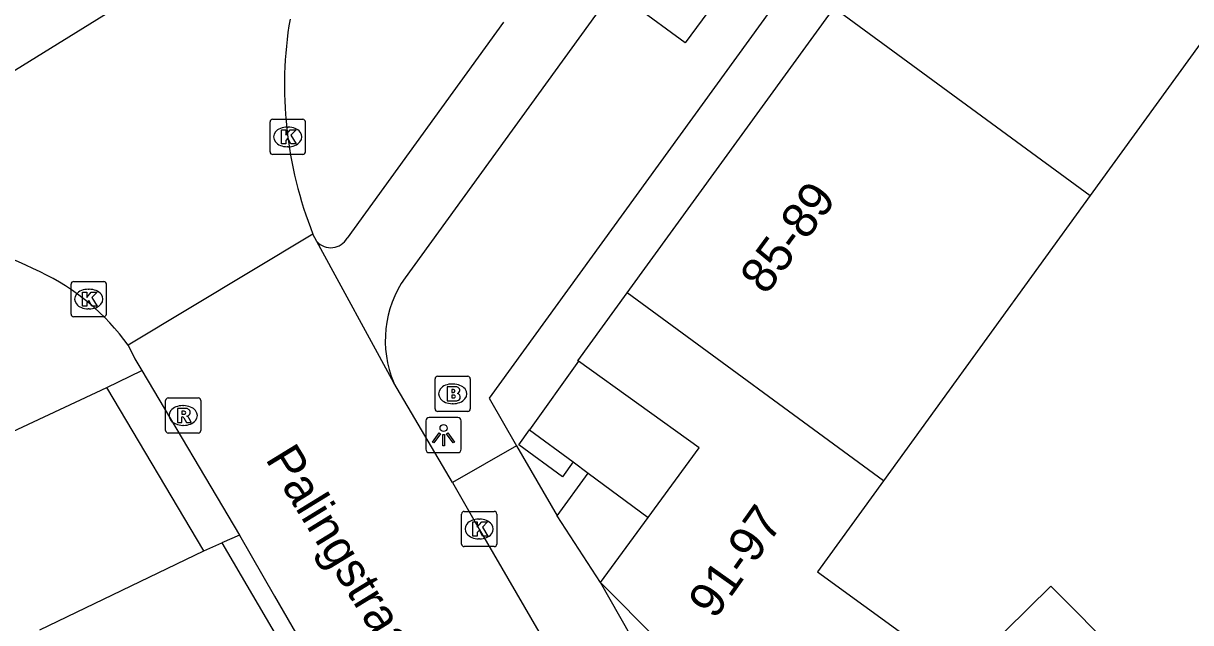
# Model space of a CAD drawing. Extents: x 160107 to 160928, y 382056 to 382918.
# Drawn here: x 160594.81 to 160627.96, y 382707.62 to 382724.64 of the extents above; entities that cross this region are included whole.
import ezdxf

# ---------------------------------------------------------------- set-up
doc = ezdxf.new("R2010")
doc.units = 0
for name, color, linetype in [('IMGEO_Brandkraan', 7, 'Continuous'), ('IMGEO_Fietspad_gesloten', 7, 'Continuous'), ('IMGEO_Kolk', 7, 'Continuous'), ('IMGEO_Lichtpunt', 7, 'Continuous'), ('IMGEO_Openbare_ruimte_label', 7, 'Continuous'), ('IMGEO_Pand', 7, 'Continuous'), ('IMGEO_Pand_nummerreeks', 7, 'Continuous'), ('IMGEO_Pand_overbouw', 7, 'Continuous'), ('IMGEO_Rijbaan_lokaal_gesloten', 7, 'Continuous'), ('IMGEO_Rijbaan_lokaal_open', 7, 'Continuous'), ('IMGEO_Rioolput', 7, 'Continuous'), ('IMGEO_Terreindeel_open', 7, 'Continuous'), ('IMGEO_Voetpad_open', 7, 'Continuous')]:
    doc.layers.add(name, color=color, linetype=linetype)

msp = doc.modelspace()

# ---------------------------------------------------------------- linework, layer by layer
at = {"layer": 'IMGEO_Brandkraan'}
for p, q in [((160606.504, 382713.689), (160606.504, 382714.541)), ((160606.579, 382714.615), (160607.431, 382714.615)), ((160606.992, 382714.395), (160607.017, 382714.395)), ((160607.505, 382714.541), (160607.505, 382713.689)), ((160607.015, 382713.835), (160606.99, 382713.835)), ((160607.431, 382713.615), (160606.579, 382713.615))]:
    msp.add_line(p, q, dxfattribs=at)
for points in [[(160606.504, 382713.689), (160606.504, 382714.541)], [(160606.579, 382714.615), (160607.431, 382714.615)], [(160607.505, 382714.541), (160607.505, 382713.689)], [(160606.852, 382714.315), (160606.852, 382713.915), (160607.065, 382713.915)], [(160607.083, 382714.315), (160606.852, 382714.315)], [(160607.031, 382714.234), (160606.977, 382714.234), (160606.977, 382714.158)], [(160606.977, 382714.158), (160607.03, 382714.158)], [(160607.039, 382714.082), (160606.977, 382714.082), (160606.977, 382714.001)], [(160606.977, 382714.001), (160607.039, 382714.001)], [(160607.431, 382713.615), (160606.579, 382713.615)]]:
    msp.add_lwpolyline(points, dxfattribs=at)
for centre, radius, start, end in [((160606.581, 382714.539), 0.0765, 91.552, 178.448), ((160606.581, 382714.539), 0.0765, 91.552, 178.448), ((160607.429, 382714.539), 0.0765, 1.552, 88.448), ((160607.429, 382714.539), 0.0765, 1.552, 88.448), ((160607.032, 382714.196), 0.0379, 267.8285, 90.9355), ((160607.04, 382714.041), 0.0404, 269.8759, 90.5077), ((160607.087, 382714.17), 0.145, 59.4692, 91.5367), ((160607.112, 382714.217), 0.0922, 285.5137, 58.1501), ((160607.117, 382714.025), 0.105, 301.3115, 78.989), ((160607.071, 382714.166), 0.251, 268.6676, 293.5347), ((160606.581, 382713.691), 0.0765, 181.552, 268.448), ((160606.581, 382713.691), 0.0765, 181.552, 268.448), ((160607.429, 382713.691), 0.0765, 271.552, 358.448), ((160607.429, 382713.691), 0.0765, 271.552, 358.448)]:
    msp.add_arc(centre, radius, start, end, dxfattribs=at)
for centre, major_axis, ratio, start_param, end_param in [((160606.991, 382714.115), (-0.387, 0.002), 0.722429, 4.712389, 7.853982), ((160607.016, 382714.115), (-0.39, 0.002), 0.717154, 1.570796, 4.712389)]:
    msp.add_ellipse(centre, major_axis=major_axis, ratio=ratio, start_param=start_param, end_param=end_param, dxfattribs=at)
at = {"layer": 'IMGEO_Fietspad_gesloten'}
for points in [[(160617.215, 382733.37), (160605.653, 382717.414)], [(160608.445, 382724.675), (160604.005, 382718.537)]]:
    msp.add_lwpolyline(points, dxfattribs=at)
for centre, radius, start, end in [((160603.545, 382718.794), 0.527, 221.5922, 330.8378), ((160608.192, 382715.634), 3.101, 144.9742, 202.8138)]:
    msp.add_arc(centre, radius, start, end, dxfattribs=at)
at = {"layer": 'IMGEO_Kolk'}
for p, q in [((160601.819, 382720.987), (160601.819, 382721.839)), ((160601.894, 382721.913), (160602.746, 382721.913)), ((160602.307, 382721.693), (160602.332, 382721.693)), ((160602.82, 382721.839), (160602.82, 382720.987)), ((160602.33, 382721.133), (160602.305, 382721.133)), ((160602.746, 382720.913), (160601.894, 382720.913)), ((160596.168, 382716.38), (160596.168, 382717.232)), ((160596.243, 382717.306), (160597.095, 382717.306)), ((160596.656, 382717.086), (160596.681, 382717.086)), ((160597.169, 382717.232), (160597.169, 382716.38)), ((160596.679, 382716.526), (160596.654, 382716.526)), ((160597.095, 382716.306), (160596.243, 382716.306)), ((160607.331, 382710.776), (160608.183, 382710.776)), ((160607.256, 382709.85), (160607.256, 382710.702)), ((160607.744, 382710.556), (160607.769, 382710.556)), ((160608.257, 382710.702), (160608.257, 382709.85)), ((160608.183, 382709.776), (160607.331, 382709.776)), ((160607.767, 382709.996), (160607.742, 382709.996))]:
    msp.add_line(p, q, dxfattribs=at)
for points in [[(160601.819, 382720.987), (160601.819, 382721.839)], [(160601.894, 382721.913), (160602.746, 382721.913)], [(160602.82, 382721.839), (160602.82, 382720.987)], [(160602.14, 382721.613), (160602.263, 382721.613), (160602.263, 382721.462), (160602.393, 382721.613), (160602.557, 382721.613), (160602.411, 382721.462), (160602.564, 382721.213), (160602.412, 382721.213), (160602.327, 382721.377), (160602.263, 382721.31), (160602.263, 382721.213), (160602.14, 382721.213), (160602.14, 382721.613)], [(160602.746, 382720.913), (160601.894, 382720.913)], [(160596.168, 382716.38), (160596.168, 382717.232)], [(160596.243, 382717.306), (160597.095, 382717.306)], [(160597.169, 382717.232), (160597.169, 382716.38)], [(160596.489, 382717.006), (160596.612, 382717.006), (160596.612, 382716.855), (160596.742, 382717.006), (160596.906, 382717.006), (160596.76, 382716.855), (160596.913, 382716.606), (160596.761, 382716.606), (160596.676, 382716.77), (160596.612, 382716.703), (160596.612, 382716.606), (160596.489, 382716.606), (160596.489, 382717.006)], [(160597.095, 382716.306), (160596.243, 382716.306)], [(160607.331, 382710.776), (160608.183, 382710.776)], [(160607.256, 382709.85), (160607.256, 382710.702)], [(160607.577, 382710.476), (160607.7, 382710.476), (160607.7, 382710.325), (160607.83, 382710.476), (160607.994, 382710.476), (160607.848, 382710.325), (160608.001, 382710.076), (160607.849, 382710.076), (160607.764, 382710.24), (160607.7, 382710.173), (160607.7, 382710.076), (160607.577, 382710.076), (160607.577, 382710.476)], [(160608.257, 382710.702), (160608.257, 382709.85)], [(160608.183, 382709.776), (160607.331, 382709.776)]]:
    msp.add_lwpolyline(points, dxfattribs=at)
for centre, start, end in [((160601.896, 382721.837), 91.552, 178.448), ((160601.896, 382721.837), 91.552, 178.448), ((160602.744, 382721.837), 1.552, 88.448), ((160602.744, 382721.837), 1.552, 88.448), ((160601.896, 382720.989), 181.552, 268.448), ((160601.896, 382720.989), 181.552, 268.448), ((160602.744, 382720.989), 271.552, 358.448), ((160602.744, 382720.989), 271.552, 358.448), ((160596.245, 382717.23), 91.552, 178.448), ((160596.245, 382717.23), 91.552, 178.448), ((160597.093, 382717.23), 1.552, 88.448), ((160597.093, 382717.23), 1.552, 88.448), ((160596.245, 382716.382), 181.552, 268.448), ((160596.245, 382716.382), 181.552, 268.448), ((160597.093, 382716.382), 271.552, 358.448), ((160597.093, 382716.382), 271.552, 358.448), ((160607.333, 382710.7), 91.552, 178.448), ((160607.333, 382710.7), 91.552, 178.448), ((160608.181, 382710.7), 1.552, 88.448), ((160608.181, 382710.7), 1.552, 88.448), ((160607.333, 382709.852), 181.552, 268.448), ((160607.333, 382709.852), 181.552, 268.448), ((160608.181, 382709.852), 271.552, 358.448), ((160608.181, 382709.852), 271.552, 358.448)]:
    msp.add_arc(centre, 0.0765, start, end, dxfattribs=at)
for centre, major_axis, ratio, start_param, end_param in [((160602.306, 382721.413), (-0.387, 0.002), 0.722429, 4.712389, 7.853982), ((160602.331, 382721.413), (-0.39, 0.002), 0.717154, 1.570796, 4.712389), ((160596.655, 382716.806), (-0.387, 0.002), 0.722429, 4.712389, 7.853982), ((160596.68, 382716.806), (-0.39, 0.002), 0.717154, 1.570796, 4.712389), ((160607.743, 382710.276), (-0.387, 0.002), 0.722429, 4.712389, 7.853982), ((160607.768, 382710.276), (-0.39, 0.002), 0.717154, 1.570796, 4.712389)]:
    msp.add_ellipse(centre, major_axis=major_axis, ratio=ratio, start_param=start_param, end_param=end_param, dxfattribs=at)
at = {"layer": 'IMGEO_Lichtpunt'}
for p, q in [((160607.148, 382713.441), (160606.34, 382713.441)), ((160607.148, 382713.441), (160606.34, 382713.441)), ((160606.246, 382713.346), (160606.246, 382712.539)), ((160606.246, 382713.346), (160606.246, 382712.539)), ((160607.242, 382712.539), (160607.242, 382713.346)), ((160607.242, 382712.539), (160607.242, 382713.346)), ((160606.34, 382712.445), (160607.148, 382712.445)), ((160606.34, 382712.445), (160607.148, 382712.445))]:
    msp.add_line(p, q, dxfattribs=at)
for points in [[(160606.62, 382713.01), (160606.659, 382712.982), (160606.471, 382712.72), (160606.433, 382712.747), (160606.62, 382713.01)], [(160606.722, 382712.962), (160606.769, 382712.962), (160606.769, 382712.64), (160606.722, 382712.64), (160606.722, 382712.962)], [(160606.832, 382712.982), (160606.87, 382713.009), (160607.057, 382712.747), (160607.018, 382712.719), (160606.832, 382712.982)]]:
    msp.add_lwpolyline(points, dxfattribs=at)
msp.add_circle((160606.745, 382713.144), 0.0994, dxfattribs=at)
for centre, start, end in [((160606.34, 382713.346), 90, 180), ((160606.34, 382713.346), 90, 180), ((160607.148, 382713.346), 0, 90), ((160607.148, 382713.346), 0, 90), ((160606.34, 382712.539), 180, 270), ((160606.34, 382712.539), 180, 270), ((160607.148, 382712.539), 270, 0), ((160607.148, 382712.539), 270, 360)]:
    msp.add_arc(centre, 0.0946, start, end, dxfattribs=at)
at = {"layer": 'IMGEO_Pand'}
for points in [[(160631.007, 382727.887), (160625.108, 382719.746)], [(160611.962, 382716.987), (160617.837, 382725.08)], [(160617.837, 382725.08), (160625.108, 382719.746)], [(160625.108, 382719.746), (160619.24, 382711.648)], [(160612.557, 382710.607), (160614.002, 382712.583), (160610.577, 382715.045), (160610.561, 382715.057), (160611.962, 382716.987)], [(160619.24, 382711.648), (160611.962, 382716.987)], [(160610.12, 382711.756), (160608.883, 382712.669), (160609.186, 382713.094), (160610.423, 382712.181), (160610.12, 382711.756)], [(160619.24, 382711.648), (160617.366, 382709.062), (160621.42, 382706.112)], [(160611.201, 382708.753), (160612.557, 382710.607)], [(160611.201, 382708.753), (160617.769, 382702.147)], [(160621.42, 382706.112), (160623.987, 382708.654), (160627.924, 382704.696)]]:
    msp.add_lwpolyline(points, dxfattribs=at)
at = {"layer": 'IMGEO_Pand_overbouw'}
msp.add_lwpolyline([(160610.577, 382715.045), (160609.186, 382713.094), (160610.423, 382712.181), (160610.852, 382711.865), (160612.557, 382710.607), (160614.002, 382712.583)], close=True, dxfattribs=at)
at = {"layer": 'IMGEO_Rijbaan_lokaal_gesloten'}
for points in [[(160585.567, 382717.742), (160604.791, 382729.639)], [(160603.036, 382718.654), (160597.789, 382715.496)]]:
    msp.add_lwpolyline(points, dxfattribs=at)
for centre, radius, start, end in [((160613.617, 382722.87), 11.39, 170.4401, 201.7273), ((160590.169, 382707.449), 11.348, 63.1882, 81.3201), ((160592.567, 382711.763), 6.419, 35.5575, 64.917)]:
    msp.add_arc(centre, radius, start, end, dxfattribs=at)
at = {"layer": 'IMGEO_Rijbaan_lokaal_open'}
for points in [[(160603.151, 382718.444), (160603.036, 382718.654)], [(160605.334, 382714.432), (160603.151, 382718.444)], [(160597.789, 382715.496), (160597.982, 382715.108), (160598.18, 382714.774)], [(160597.186, 382714.292), (160598.18, 382714.774)], [(160598.18, 382714.774), (160600.951, 382710.103)], [(160606.999, 382711.598), (160605.334, 382714.432)], [(160591.374, 382711.576), (160597.186, 382714.292)], [(160599.938, 382709.659), (160597.186, 382714.292)], [(160606.999, 382711.598), (160607.756, 382710.276), (160610.912, 382704.843)], [(160600.951, 382710.103), (160600.445, 382709.881)], [(160600.951, 382710.103), (160601.94, 382708.37), (160603.567, 382705.57), (160605.797, 382701.746)], [(160599.938, 382709.659), (160600.445, 382709.881)], [(160595.283, 382707.412), (160599.938, 382709.659)]]:
    msp.add_lwpolyline(points, dxfattribs=at)
at = {"layer": 'IMGEO_Rioolput'}
for p, q in [((160598.852, 382713.074), (160598.852, 382713.926)), ((160598.927, 382714), (160599.779, 382714)), ((160599.34, 382713.78), (160599.365, 382713.78)), ((160599.853, 382713.926), (160599.853, 382713.074)), ((160599.363, 382713.22), (160599.338, 382713.22)), ((160599.779, 382713), (160598.927, 382713))]:
    msp.add_line(p, q, dxfattribs=at)
for points in [[(160598.852, 382713.074), (160598.852, 382713.926)], [(160598.927, 382714), (160599.779, 382714)], [(160599.853, 382713.926), (160599.853, 382713.074)], [(160599.441, 382713.698), (160599.189, 382713.7), (160599.189, 382713.3)], [(160599.189, 382713.3), (160599.313, 382713.3), (160599.313, 382713.462), (160599.324, 382713.462)], [(160599.367, 382713.619), (160599.313, 382713.619), (160599.313, 382713.538)], [(160599.313, 382713.538), (160599.365, 382713.538)], [(160599.371, 382713.433), (160599.442, 382713.3), (160599.582, 382713.3), (160599.517, 382713.426)], [(160599.779, 382713), (160598.927, 382713)]]:
    msp.add_lwpolyline(points, dxfattribs=at)
for centre, radius, start, end in [((160598.929, 382713.924), 0.0765, 91.552, 178.448), ((160598.929, 382713.924), 0.0765, 91.552, 178.448), ((160599.777, 382713.924), 0.0765, 1.552, 88.448), ((160599.777, 382713.924), 0.0765, 1.552, 88.448), ((160599.323, 382713.409), 0.0533, 26.0293, 88.6989), ((160599.349, 382713.727), 0.19, 274.7715, 282.9687), ((160599.373, 382713.523), 0.0964, 77.0061, 93.1865), ((160599.387, 382713.58), 0.0378, 276.6634, 79.6772), ((160599.44, 382713.588), 0.109, 350.3612, 89.416), ((160599.438, 382713.588), 0.112, 277.5842, 350.9817), ((160599.422, 382713.373), 0.108, 29.5134, 73.7905), ((160598.929, 382713.076), 0.0765, 181.552, 268.448), ((160598.929, 382713.076), 0.0765, 181.552, 268.448), ((160599.777, 382713.076), 0.0765, 271.552, 358.448), ((160599.777, 382713.076), 0.0765, 271.552, 358.448)]:
    msp.add_arc(centre, radius, start, end, dxfattribs=at)
for centre, major_axis, ratio, start_param, end_param in [((160599.339, 382713.5), (-0.387, 0.002), 0.722429, 4.712389, 7.853982), ((160599.364, 382713.5), (-0.39, 0.002), 0.717154, 1.570796, 4.712389)]:
    msp.add_ellipse(centre, major_axis=major_axis, ratio=ratio, start_param=start_param, end_param=end_param, dxfattribs=at)
at = {"layer": 'IMGEO_Terreindeel_open'}
msp.add_lwpolyline([(160609.972, 382710.65), (160610.852, 382711.865), (160612.557, 382710.607)], dxfattribs=at)
at = {"layer": 'IMGEO_Voetpad_open'}
for points in [[(160635.89, 382749.157), (160627.863, 382741.339), (160608.036, 382713.994), (160608.819, 382712.639)], [(160613.611, 382724.084), (160612.156, 382725.148), (160613.441, 382726.904), (160614.896, 382725.84), (160613.611, 382724.084)], [(160608.819, 382712.639), (160606.999, 382711.598)], [(160608.819, 382712.639), (160609.972, 382710.65)], [(160611.201, 382708.753), (160609.972, 382710.65)], [(160600.445, 382709.881), (160603.609, 382704.491), (160597.862, 382701.86)], [(160627.997, 382689.28), (160614.606, 382702.76), (160611.201, 382708.753)]]:
    msp.add_lwpolyline(points, dxfattribs=at)

# ---------------------------------------------------------------- texts
at = {"layer": 'IMGEO_Openbare_ruimte_label'}
msp.add_text('Palingstraat', height=1, rotation=301.5437, dxfattribs=at).set_placement((160601.667, 382712.266))
at = {"layer": 'IMGEO_Pand_nummerreeks'}
for s, rotation, p in [('85-89', 53.6775, (160615.903, 382716.894)), ('91-97', 54.6716, (160614.447, 382707.681))]:
    msp.add_text(s, height=1, rotation=rotation, dxfattribs=at).set_placement(p)

doc.saveas('drawing.dxf')
